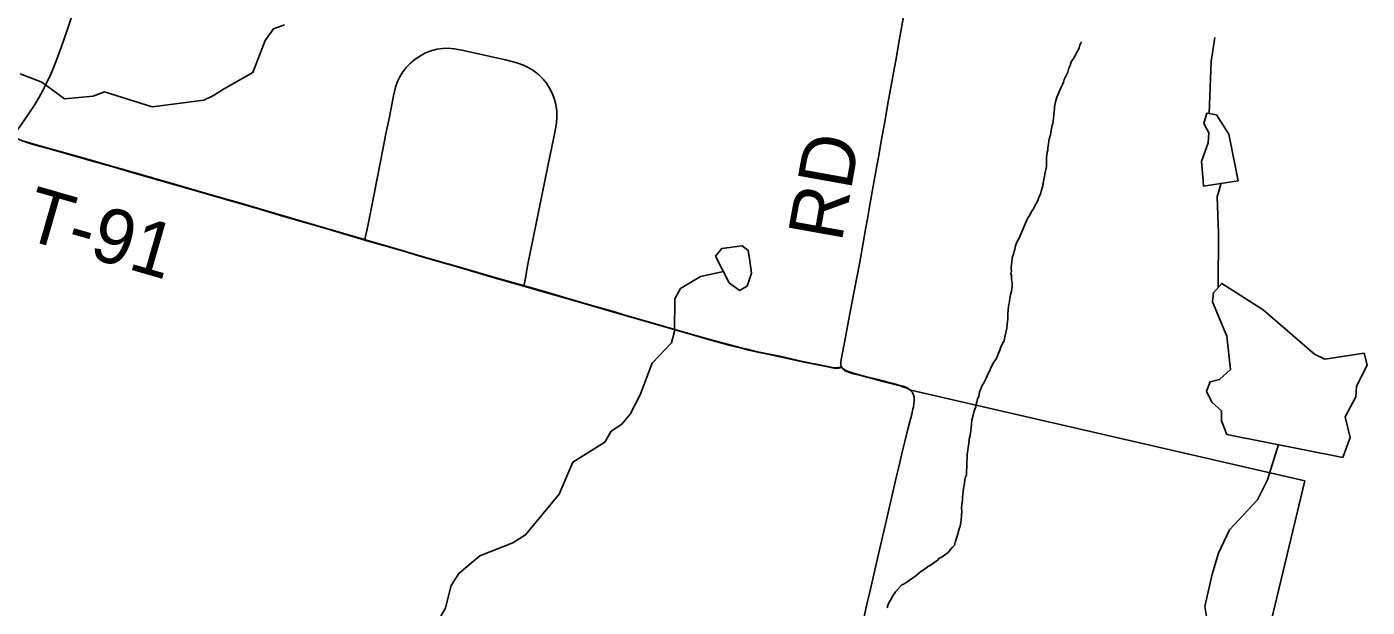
# Model space of a CAD drawing. Extents: x -1.4 to 35.4, y 0 to 22.
# Drawn here: x 12.391 to 13.786, y 15.303 to 15.907 of the extents above; entities that cross this region are included whole.
import ezdxf

# ---------------------------------------------------------------- set-up
doc = ezdxf.new("R2010")
doc.units = 0
for name, color, linetype in [('GM_X_County_Road', 7, 'Continuous'), ('GM_X_County_Road_Text', 7, 'Continuous'), ('GM_X_Minor_Lake', 7, 'Continuous'), ('GM_X_Minor_River', 7, 'Continuous'), ('GM_X_State_Route', 7, 'Continuous'), ('GM_X_Township_Road', 7, 'Continuous'), ('GM_X_Township_Road_Text', 7, 'Continuous'), ('SC_Scratch1', 7, 'Continuous')]:
    doc.layers.add(name, color=color, linetype=linetype)

msp = doc.modelspace()

# ---------------------------------------------------------------- linework, layer by layer
at = {"layer": 'GM_X_County_Road'}
for points in [[(13.2387, 15.553), (13.2383, 15.5538), (13.2378, 15.5553), (13.2377, 15.557), (13.2379, 15.5588), (13.2425, 15.5843), (13.2457, 15.6012), (13.251, 15.6286), (13.2577, 15.6621), (13.264, 15.6982), (13.2655, 15.7074), (13.2682, 15.7239), (13.2727, 15.7489), (13.2745, 15.7587), (13.2772, 15.7733), (13.2799, 15.788), (13.2832, 15.8064), (13.2872, 15.829), (13.2893, 15.8406), (13.2957, 15.876), (13.2979, 15.8888), (13.3039, 15.9218)], [(13.3107, 15.5283), (13.3096, 15.5293), (13.3085, 15.5301), (13.3072, 15.5309), (13.3056, 15.5316), (13.3025, 15.5326), (13.2994, 15.5335), (13.2925, 15.5354), (13.2857, 15.5372), (13.2765, 15.5395), (13.2624, 15.5432), (13.2571, 15.5446), (13.2509, 15.5462), (13.2467, 15.5475), (13.2439, 15.5485), (13.2418, 15.5495), (13.2401, 15.551), (13.2391, 15.5523), (13.2387, 15.553)], [(13.3142, 15.5182), (13.3142, 15.5191), (13.3141, 15.5205), (13.314, 15.5217), (13.3138, 15.5227), (13.3137, 15.5234), (13.3135, 15.524), (13.3132, 15.5249), (13.3129, 15.5256), (13.3124, 15.5265), (13.3114, 15.5277), (13.3107, 15.5283)], [(13.2618, 15.2919), (13.265, 15.3063), (13.2672, 15.3161), (13.2721, 15.3373), (13.2776, 15.3615), (13.2852, 15.3941), (13.2881, 15.4062), (13.2958, 15.4394), (13.2981, 15.4491), (13.3021, 15.466), (13.3045, 15.4757), (13.3077, 15.4883), (13.3116, 15.504), (13.3124, 15.5074), (13.3129, 15.5095), (13.3133, 15.5112), (13.3135, 15.5124), (13.3138, 15.5139), (13.3139, 15.5154), (13.3141, 15.5171), (13.3142, 15.5182)]]:
    msp.add_lwpolyline(points, dxfattribs=at)
at = {"layer": 'GM_X_Minor_Lake'}
for points in [[(13.6515, 15.747), (13.6417, 15.7954), (13.6287, 15.8157), (13.6189, 15.8174), (13.6156, 15.8064), (13.6208, 15.7969), (13.6202, 15.7866), (13.6131, 15.767), (13.615, 15.7468), (13.6153, 15.7415)], [(13.6515, 15.747), (13.6153, 15.7415)], [(13.1215, 15.6406), (13.1324, 15.6329), (13.1404, 15.6373), (13.1448, 15.6509), (13.1432, 15.6638), (13.1414, 15.6745), (13.1351, 15.6791), (13.1138, 15.6765), (13.1075, 15.6686)], [(13.1075, 15.6686), (13.1215, 15.6406)], [(13.7604, 15.4591), (13.768, 15.4799), (13.7627, 15.5013), (13.7737, 15.522), (13.7746, 15.5329), (13.7856, 15.5555), (13.7824, 15.5674), (13.7417, 15.5612), (13.7308, 15.5664), (13.6773, 15.6125), (13.6344, 15.6402), (13.6256, 15.6304), (13.6246, 15.621), (13.6396, 15.5854), (13.6435, 15.5504), (13.632, 15.54), (13.6221, 15.5378), (13.6185, 15.528), (13.624, 15.5165), (13.6341, 15.5076), (13.6339, 15.497), (13.6397, 15.4829)], [(13.7604, 15.4591), (13.6397, 15.4829)]]:
    msp.add_lwpolyline(points, dxfattribs=at)
at = {"layer": 'GM_X_Minor_River'}
for points in [[(12.3837, 15.8581), (12.4063, 15.8497), (12.4179, 15.8408), (12.4299, 15.8322), (12.4596, 15.8351), (12.4714, 15.8395), (12.5209, 15.8238), (12.5749, 15.8308), (12.5849, 15.8356), (12.5953, 15.8423), (12.6259, 15.8596), (12.6386, 15.8928), (12.6472, 15.9052), (12.6587, 15.9091)], [(13.4611, 15.829), (13.4627, 15.8339), (13.4669, 15.8437), (13.4684, 15.8471), (13.4696, 15.8494), (13.4704, 15.8524), (13.4719, 15.8558), (13.4739, 15.86), (13.475, 15.8641), (13.4766, 15.8668), (13.4777, 15.8706), (13.48, 15.8743), (13.482, 15.8777), (13.4831, 15.88), (13.485, 15.8834), (13.4858, 15.8853), (13.4866, 15.888), (13.4877, 15.8906), (13.4885, 15.8914)], [(13.621, 15.817), (13.6232, 15.8709), (13.6271, 15.8962)], [(13.3735, 15.4901), (13.3739, 15.4939), (13.3743, 15.4977), (13.3751, 15.5018), (13.3762, 15.506), (13.3774, 15.5094), (13.3782, 15.5117), (13.3786, 15.514), (13.3794, 15.5166), (13.3801, 15.52), (13.3813, 15.5223), (13.3821, 15.5272), (13.3833, 15.5299), (13.3848, 15.534), (13.3867, 15.5367), (13.3879, 15.5393), (13.389, 15.5416), (13.3902, 15.5438), (13.3967, 15.5578), (13.399, 15.5608), (13.4002, 15.5631), (13.4018, 15.5676), (13.4033, 15.5707), (13.4045, 15.5737), (13.4064, 15.5782), (13.4079, 15.5805), (13.4083, 15.5828), (13.4095, 15.5892), (13.4107, 15.5937), (13.4111, 15.5979), (13.4115, 15.6028), (13.4116, 15.6085), (13.412, 15.612), (13.4124, 15.6169), (13.4132, 15.621), (13.4136, 15.6252), (13.4148, 15.6298), (13.4155, 15.632), (13.4159, 15.6347), (13.416, 15.6366), (13.416, 15.6389), (13.416, 15.6411), (13.4156, 15.6438), (13.4153, 15.6457), (13.4153, 15.6484), (13.4149, 15.6506), (13.4153, 15.6533), (13.415, 15.6552), (13.415, 15.6571), (13.4154, 15.6597), (13.4158, 15.662), (13.4162, 15.6666), (13.4174, 15.6707), (13.4181, 15.6738), (13.4189, 15.6756), (13.4197, 15.6791), (13.4209, 15.6832), (13.4224, 15.6855), (13.4236, 15.6878), (13.4278, 15.698), (13.4301, 15.7029), (13.4321, 15.7078), (13.4348, 15.7119), (13.4363, 15.715), (13.4382, 15.7176), (13.4394, 15.7199), (13.4405, 15.7221), (13.4421, 15.7252), (13.4432, 15.7274), (13.4444, 15.7305), (13.4455, 15.7331), (13.4463, 15.7361), (13.4475, 15.7395), (13.4479, 15.7418), (13.4483, 15.7441), (13.4491, 15.7486), (13.4499, 15.7517), (13.4506, 15.7554), (13.4511, 15.7585), (13.4518, 15.7619), (13.4519, 15.7664), (13.4519, 15.771), (13.4523, 15.7736), (13.4527, 15.7767), (13.4531, 15.7793), (13.4531, 15.7812), (13.4535, 15.7831), (13.4539, 15.7854), (13.4543, 15.788), (13.4551, 15.7915), (13.4559, 15.7949), (13.4567, 15.7994), (13.4575, 15.8032), (13.4583, 15.807), (13.4587, 15.8093), (13.4591, 15.8119), (13.4595, 15.8157), (13.4599, 15.8191), (13.4603, 15.8218), (13.4603, 15.824), (13.4611, 15.829)], [(13.6306, 15.6359), (13.6308, 15.6923), (13.6295, 15.7302), (13.6336, 15.7443)], [(13.1156, 15.6524), (13.0916, 15.6472), (13.0709, 15.6347), (13.065, 15.6241), (13.0648, 15.59), (13.0616, 15.5783), (13.0415, 15.5573), (13.0288, 15.5241), (13.0185, 15.5042), (13.01, 15.4937), (12.9989, 15.4863), (12.9922, 15.475), (12.9588, 15.4543), (12.9446, 15.4208), (12.9097, 15.3785), (12.8966, 15.3703), (12.8622, 15.3565), (12.8403, 15.3383), (12.8321, 15.3259), (12.8264, 15.3024), (12.8138, 15.2799), (12.7702, 15.2389), (12.733, 15.2129)], [(13.2859, 15.3026), (13.2867, 15.3049), (13.2882, 15.3083), (13.2894, 15.3106), (13.2913, 15.3136), (13.2921, 15.3155), (13.2936, 15.3174), (13.2948, 15.3192), (13.3013, 15.3264), (13.3032, 15.3271), (13.3054, 15.3286), (13.3089, 15.3309), (13.3112, 15.3328), (13.3138, 15.3346), (13.3157, 15.3358), (13.3188, 15.3384), (13.3211, 15.3403), (13.3237, 15.3421), (13.326, 15.3436), (13.3291, 15.3459), (13.331, 15.347), (13.3329, 15.3481), (13.3359, 15.3504), (13.3386, 15.3523), (13.3401, 15.3541), (13.3428, 15.3553), (13.3451, 15.3571), (13.3478, 15.3586), (13.3497, 15.3605), (13.3516, 15.3628), (13.3539, 15.3658), (13.3562, 15.3677), (13.3573, 15.3718), (13.3593, 15.3783), (13.3609, 15.3847), (13.362, 15.3877), (13.3628, 15.3915), (13.3632, 15.3942), (13.3637, 15.4033), (13.3633, 15.4059), (13.3637, 15.4101), (13.3645, 15.415), (13.3645, 15.4177), (13.365, 15.4241), (13.3658, 15.4287), (13.3665, 15.4321), (13.367, 15.4359), (13.3677, 15.4389), (13.3685, 15.4408), (13.3685, 15.445), (13.369, 15.4491), (13.369, 15.4514), (13.369, 15.4552), (13.3694, 15.4582), (13.3694, 15.4601), (13.3694, 15.4624), (13.3699, 15.4662), (13.3703, 15.4696), (13.371, 15.4734), (13.3715, 15.478), (13.3723, 15.4818), (13.3727, 15.4848), (13.373, 15.4867), (13.3735, 15.4901)], [(13.6162, 15.1924), (13.6182, 15.2235), (13.6081, 15.2309), (13.6026, 15.2416), (13.6084, 15.2738), (13.6183, 15.2937), (13.6166, 15.304), (13.6243, 15.3377), (13.6308, 15.3596), (13.6422, 15.3837), (13.6716, 15.4151), (13.6818, 15.4358), (13.6932, 15.4724)]]:
    msp.add_lwpolyline(points, dxfattribs=at)
at = {"layer": 'GM_X_State_Route'}
msp.add_lwpolyline([(12.3807, 15.7992), (12.3921, 15.816), (12.3989, 15.8264), (12.4031, 15.8333), (12.4073, 15.8409), (12.4112, 15.8486), (12.4158, 15.8587), (12.4207, 15.8708), (12.4266, 15.8865), (12.4325, 15.9035), (12.4401, 15.9264)], dxfattribs=at)
at = {"layer": 'GM_X_Township_Road'}
for points in [[(12.7424, 15.6852), (12.7429, 15.6875), (12.7447, 15.6966), (12.7496, 15.721), (12.7611, 15.7794), (12.7644, 15.7959), (12.7676, 15.8117), (12.7724, 15.8354), (12.7744, 15.8444), (12.7764, 15.8502), (12.7787, 15.8552), (12.7819, 15.8604), (12.7857, 15.8651), (12.7899, 15.8695), (12.7947, 15.8734), (12.8003, 15.8771), (12.8057, 15.88), (12.8113, 15.8822), (12.8172, 15.8838), (12.8233, 15.8847), (12.8294, 15.8848), (12.8355, 15.8843), (12.8433, 15.883), (12.8888, 15.8728), (12.9007, 15.8696), (12.9076, 15.8671), (12.9131, 15.8644), (12.9183, 15.8612), (12.9236, 15.8571), (12.9279, 15.8528), (12.9314, 15.8485), (12.9346, 15.8434), (12.9377, 15.8373), (12.9398, 15.8316), (12.9412, 15.8263), (12.9422, 15.8197), (12.9424, 15.8136), (12.9418, 15.8069), (12.9403, 15.7971), (12.9337, 15.7655), (12.9215, 15.7059), (12.9121, 15.6602), (12.9091, 15.6437), (12.9079, 15.6373)], [(12.3766, 15.7934), (12.3799, 15.7916), (12.3834, 15.7896), (12.3878, 15.7877), (12.3972, 15.7848), (12.4116, 15.7808), (12.4528, 15.7692), (12.4815, 15.761), (12.4988, 15.756), (12.5472, 15.742), (12.5788, 15.7329), (12.6146, 15.7227), (12.6343, 15.7169), (12.6581, 15.7099), (12.7017, 15.6972), (12.7424, 15.6852)], [(12.7424, 15.6852), (12.7445, 15.6846), (12.766, 15.6784), (12.7815, 15.674), (12.7975, 15.6691), (12.8178, 15.6632), (12.8375, 15.6576), (12.8769, 15.6461), (12.9015, 15.6391), (12.9079, 15.6373)], [(12.9079, 15.6373), (12.9222, 15.6332), (12.9329, 15.6301), (12.9717, 15.6188), (13.0027, 15.6098), (13.0122, 15.6071), (13.0677, 15.591), (13.1016, 15.5813), (13.1225, 15.5756), (13.1344, 15.5727), (13.1419, 15.5707), (13.1531, 15.5681), (13.1618, 15.5664), (13.1746, 15.5638), (13.198, 15.5585), (13.2209, 15.5539), (13.231, 15.5518), (13.2327, 15.5517), (13.2342, 15.5518), (13.2357, 15.552), (13.2387, 15.553)]]:
    msp.add_lwpolyline(points, dxfattribs=at)
at = {"layer": 'SC_Scratch1'}
for points in [[(13.6259, 15.0399), (13.7209, 15.4347), (13.3105, 15.5289), (13.3094, 15.5298), (13.3082, 15.5307), (13.307, 15.5314), (13.3054, 15.5322), (13.3023, 15.5331), (13.2992, 15.534), (13.2922, 15.5359), (13.2855, 15.5377), (13.2763, 15.5401), (13.2622, 15.5437), (13.2568, 15.5451), (13.2506, 15.5468), (13.2465, 15.548), (13.2436, 15.549), (13.2416, 15.5501), (13.2399, 15.5515), (13.2389, 15.5528), (13.2385, 15.5535), (13.2354, 15.5525), (13.234, 15.5523), (13.2324, 15.5522), (13.2307, 15.5523), (13.2207, 15.5544), (13.1978, 15.559), (13.1744, 15.5643), (13.1616, 15.5669), (13.1529, 15.5687), (13.1417, 15.5712), (13.1342, 15.5732), (13.1222, 15.5762), (13.1013, 15.5819), (13.0674, 15.5916), (13.012, 15.6076), (13.0024, 15.6104), (12.9714, 15.6193), (12.9327, 15.6306), (12.922, 15.6337), (12.9077, 15.6378), (12.9013, 15.6396), (12.8766, 15.6467), (12.8373, 15.6581), (12.8176, 15.6637), (12.7973, 15.6697), (12.7813, 15.6745), (12.7657, 15.6789), (12.7443, 15.6852), (12.7422, 15.6858), (12.7014, 15.6978), (12.6579, 15.7105), (12.6341, 15.7174), (12.6144, 15.7232), (12.5786, 15.7335), (12.5469, 15.7426), (12.4986, 15.7565), (12.4813, 15.7615), (12.4526, 15.7697), (12.4113, 15.7813), (12.397, 15.7853), (12.3876, 15.7883)], [(12.3876, 15.7883), (12.397, 15.7853), (12.4113, 15.7813), (12.4526, 15.7697), (12.4813, 15.7615), (12.4986, 15.7565), (12.5469, 15.7426), (12.5786, 15.7335), (12.6144, 15.7232), (12.6341, 15.7174), (12.6579, 15.7105), (12.7014, 15.6978), (12.7422, 15.6858), (12.7443, 15.6852), (12.7657, 15.6789), (12.7813, 15.6745), (12.7973, 15.6697), (12.8176, 15.6637), (12.8373, 15.6581), (12.8766, 15.6467), (12.9013, 15.6396), (12.9077, 15.6378), (12.922, 15.6337), (12.9327, 15.6306), (12.9714, 15.6193), (13.0024, 15.6104), (13.012, 15.6076), (13.0674, 15.5916), (13.1013, 15.5819), (13.1222, 15.5762), (13.1342, 15.5732), (13.1417, 15.5712), (13.1529, 15.5687), (13.1616, 15.5669), (13.1744, 15.5643), (13.1978, 15.559), (13.2207, 15.5544), (13.2307, 15.5523), (13.2324, 15.5522), (13.234, 15.5523), (13.2354, 15.5525), (13.2385, 15.5535), (13.2389, 15.5528), (13.2399, 15.5515), (13.2416, 15.5501), (13.2436, 15.549), (13.2465, 15.548), (13.2506, 15.5468), (13.2568, 15.5451), (13.2622, 15.5437), (13.2763, 15.5401), (13.2855, 15.5377), (13.2922, 15.5359), (13.2992, 15.534), (13.3023, 15.5331), (13.3054, 15.5322), (13.307, 15.5314), (13.3082, 15.5307), (13.3094, 15.5298), (13.3105, 15.5289), (13.7209, 15.4347), (13.6259, 15.0399)]]:
    msp.add_lwpolyline(points, dxfattribs=at)

# ---------------------------------------------------------------- texts
at = {"layer": 'GM_X_County_Road_Text'}
msp.add_text('RD', height=0.05682, rotation=79.8249, dxfattribs=at).set_placement((13.2385, 15.682))
at = {"layer": 'GM_X_Township_Road_Text'}
msp.add_text('T-91', height=0.05682, rotation=343.9159, dxfattribs=at).set_placement((12.3849, 15.6872))

doc.saveas('drawing.dxf')
